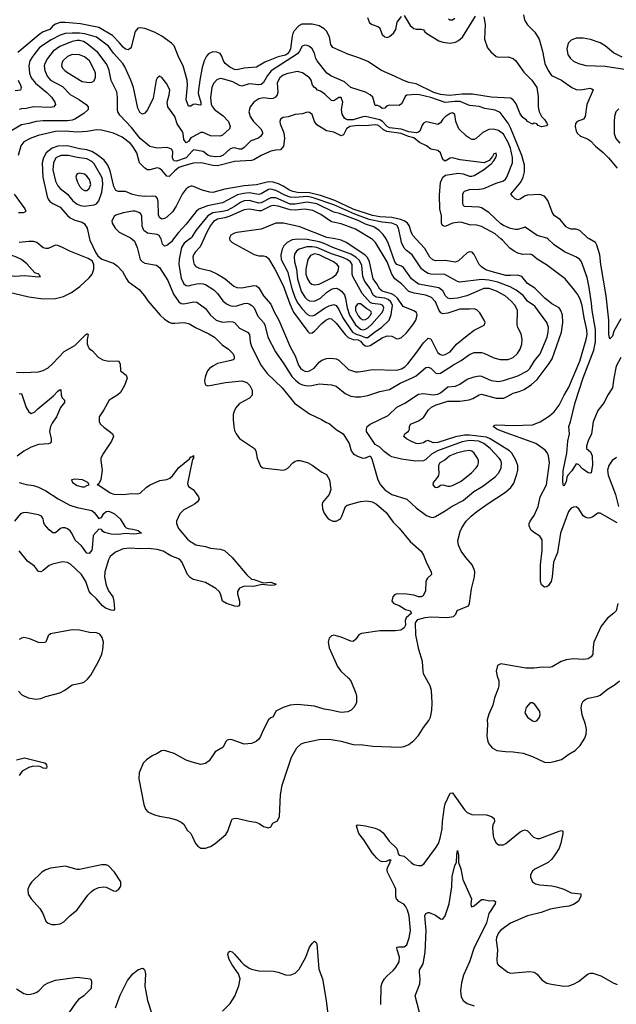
# Model space of a CAD drawing. Header units: inches. Extents: x 884549 to 1028252, y 526810 to 653624.
# Tile 719 of 1056: x 978575 to 983503, y 593680 to 601811. Entities that reach past the tile are written whole.
import ezdxf

# ---------------------------------------------------------------- set-up
doc = ezdxf.new("R2010")
doc.units = ezdxf.units.IN
doc.header["$MEASUREMENT"] = 0
for name, color, linetype in [('A9579', 7, 'Continuous'), ('A9589', 7, 'Continuous'), ('A9670', 7, 'Continuous'), ('A9680', 7, 'Continuous')]:
    doc.layers.add(name, color=color, linetype=linetype)

msp = doc.modelspace()

# ---------------------------------------------------------------- linework, layer by layer
at = {"layer": 'A9579', "color": 5}
for points, elevation in [([(979152.8, 600000), (979155.2, 599990), (979204.3, 599884.3), (979220.2, 599860.2), (979253.5, 599833.5), (979350, 599800.3), (979379.3, 599779.3), (979424, 599730), (979456.5, 599670), (979472.4, 599650), (979562.3, 599582.3), (979607, 599530), (979634.4, 599490), (979736.1, 599370), (979770, 599336.5), (979810, 599311.8), (979830, 599305.1), (979856.7, 599303.3), (979934, 599310), (979978.9, 599299), (980000, 599285.9)], 2220), ([(979502.5, 600000), (979523, 599983), (979546, 599930), (979569.2, 599830), (979588.5, 599810), (979610, 599800.8), (979703.8, 599783.8), (979730, 599764.4), (979798.2, 599658.2), (979845.3, 599545.3), (979890, 599481.5), (979910, 599468.1), (979930, 599463.8), (980000, 599477.8)], 2240), ([(979846.7, 600000), (979830, 599976.8), (979790, 599944.7), (979770, 599940.7), (979756, 599956), (979742.4, 600000)], 2240), ([(979980.7, 600000), (979934.6, 599965.4), (979911.4, 599930), (979892.7, 599832.7), (979890.7, 599790), (979910, 599677.1), (979930.1, 599630.1), (979950, 599615.8), (979970, 599613.6), (980000, 599620.5)], 2260), ([(978430, 599574.6), (978650, 599521.5), (978770, 599505.9), (978870, 599509.4), (978936, 599524), (979002.4, 599557.6), (979071.5, 599608.5), (979150, 599679.1), (979174.8, 599710), (979188.8, 599750), (979187.6, 599787.6), (979175.3, 599815.3), (979139.5, 599839.5), (978990, 599898.6), (978930, 599930.6), (978890, 599946), (978870, 599948.2), (978810, 599920.9), (978790, 599920.5), (978767.9, 599927.9), (978717.6, 599970), (978690, 599979.9), (978650, 599979.9), (978570.6, 599969.4)], 2220), ([(978550, 598898.9), (978610, 598896.9), (978730, 598903.6), (978770, 598912.7), (978810, 598936), (978850, 598971.8), (978942, 599070), (979030, 599119.5), (979122, 599210), (979130, 599217.1), (979135.3, 599215.3), (979140.7, 599210), (979132.9, 599170), (979132.8, 599132.8), (979136.9, 599116.9), (979150, 599096.4), (979175.9, 599075.9), (979224.2, 599024.2), (979263.1, 599003.1), (979310, 598990.2), (979392.3, 598992.3), (979406, 598970), (979408, 598910), (979454.6, 598874.6), (979464, 598850), (979441.3, 598790), (979408.2, 598731.8), (979386.8, 598713.2), (979313.7, 598670), (979270, 598589.6), (979230.3, 598530), (979230.3, 598490.3), (979242.6, 598470), (979270, 598444.6), (979325.6, 598405.6), (979341.3, 598390), (979348.7, 598370), (979334.3, 598330), (979266.4, 598230), (979246.4, 598190), (979244.4, 598170), (979255.8, 598090), (979246, 598014), (979230, 597978), (979214, 597970), (979230, 597966), (979323, 597903), (979352.7, 597892.7), (979431.5, 597888.5), (979497.4, 597897.4), (979550, 597896.3), (979570, 597902), (979622, 597950), (979654, 597970), (979733.4, 598006.6), (979790, 598013.9), (979816, 598024), (979837.3, 598042.7), (979890, 598111.6), (979976.5, 598183.5), (979990, 598199.5), (979999.3, 598200.7), (980000, 598201.4)], 2180), ([(978570, 598722), (978590, 598724.7), (978628.1, 598608.1), (978650, 598572.4), (978670, 598558.3), (978698.7, 598570), (978723.9, 598596), (978854.4, 598705.6), (978890, 598743.8), (978910, 598755.5), (978913.7, 598753.7), (978916.9, 598710), (978927.1, 598687.1), (978944.9, 598670), (978944.4, 598650), (978911.5, 598608.5), (978880.3, 598530), (978842.1, 598477.9), (978828.4, 598450), (978820.6, 598410), (978836, 598350), (978835.8, 598324.2), (978827.3, 598312.7), (978813.2, 598306.8), (978730, 598301.3), (978670, 598281.1), (978610, 598247.6), (978554.5, 598205.5)], 2160), ([(980000, 598168.5), (979960.6, 597980.6), (979970, 597956.3), (980000, 597935.7)], 2180), ([(978570, 597989.2), (978630, 597971.3), (978690, 597963.2), (978730, 597949.3), (978790, 597919), (978893.8, 597853.8), (978990, 597802.3), (979050, 597781.7), (979170, 597756.5), (979190, 597740.2), (979230, 597690.3), (979250, 597700.4), (979270, 597733.1), (979290, 597750.2), (979310, 597751.5), (979330, 597744.2), (979357.1, 597730), (979403.8, 597690), (979444.3, 597624.3), (979454.9, 597614.9), (979470, 597607.9), (979510, 597604.2), (979553, 597593), (979581, 597570), (979516.9, 597563.1), (979450, 597568.1), (979390, 597559.8), (979330, 597562), (979274.9, 597574.9), (979262.8, 597582.8), (979250, 597600.9), (979230, 597604.5), (979182.2, 597550), (979174, 597446), (979170, 597429.5), (979150, 597402.4), (979130, 597406), (979085.8, 597465.8), (979032.5, 597512.5), (979004.7, 597570), (978991.3, 597590), (978970, 597606.9), (978950, 597614.2), (978925.2, 597614.8), (978911, 597609), (978870, 597574), (978850, 597573), (978818.4, 597598.4), (978781.1, 597641.1), (978774.5, 597654.5), (978768.7, 597690), (978756.2, 597710), (978730, 597721.1), (978630, 597742.2), (978603, 597737), (978581, 597730), (978531.3, 597670)], 2160), ([(980000, 597799.8), (979930, 597763.1), (979897.8, 597730), (979869.2, 597670), (979870.3, 597649.7), (979886, 597610), (979962, 597522), (979990, 597498.6), (980000, 597492.8)], 2180), ([(980000, 597194.2), (979983.5, 597203.5), (979961.3, 597230), (979914.7, 597334.7), (979894.6, 597354.6), (979822.8, 597382.8), (979760.4, 597420.4), (979710, 597435.8), (979635.5, 597444.5), (979570, 597441.6), (979485.2, 597445.2), (979430, 597440.8), (979366.5, 597413.5), (979323.2, 597376.8), (979307.6, 597350), (979277.1, 597250), (979276.4, 597210), (979290, 597142), (979310, 597094.9), (979343.5, 597043.5), (979353.8, 597010), (979358.3, 596941.6), (979350, 596931.1), (979330, 596933.9), (979285.3, 596950), (979257.8, 596970), (979208.4, 597028.4), (979165.8, 597070), (979148, 597090), (979120.7, 597170), (979086.2, 597230), (978994.9, 597314.9), (978970, 597328.8), (978930, 597334.2), (978846.2, 597313.8), (978817.9, 597302.1), (978770, 597262), (978750, 597251.1), (978730, 597254.3), (978697.4, 597297.4), (978638.7, 597338.7), (978570, 597424.9)], 2180), ([(978565, 596265), (978594, 596234), (978644.9, 596210), (978710, 596198.8), (978750, 596205), (978790, 596220.6), (978908, 596252), (978946.9, 596273.1), (979010, 596318), (979090, 596334.4), (979110, 596343.8), (979135.8, 596364.2), (979161.8, 596398.2), (979227.2, 596510), (979253.7, 596570), (979263.2, 596610), (979266.3, 596670), (979256.9, 596710), (979237.7, 596737.7), (979210, 596748.1), (979151.1, 596751.1), (979070, 596769.1), (979008.7, 596771.3), (978830, 596738.7), (978810, 596722), (978790.3, 596670), (978770, 596663.5), (978730, 596668.1), (978658.9, 596698.9), (978610, 596708.6), (978590, 596703.5), (978570, 596691)], 2220), ([(980000, 595678.4), (979998.7, 595678.7), (979950, 595697), (979850.9, 595750.9), (979770, 595776.9), (979747.2, 595772.8), (979710.8, 595750), (979670, 595731.8), (979622.8, 595697.2), (979594.4, 595670), (979561.6, 595590), (979558.8, 595541.2), (979599.7, 595330), (979614.9, 595290), (979633, 595270), (979690, 595245.3), (979730, 595232.2), (979810, 595220.5), (979870, 595202), (979910, 595184), (979930, 595166), (979957.1, 595117.1), (979990, 595090.6), (980000, 595068.5)], 2220), ([(978550, 595698.7), (978614.9, 595714.9), (978770, 595675.8), (978784.9, 595670), (978797.3, 595657.3), (978798.9, 595641.1), (978796, 595630), (978790, 595626.2), (978770, 595629.1), (978750, 595641.8), (978730, 595645), (978677, 595643), (978650, 595636.2), (978595.6, 595604.4), (978570.2, 595570)], 2180), ([(979366, 593650), (979404.5, 593755.5), (979465.1, 593874.9), (979508.7, 593931.3), (979550, 593965.2), (979590, 593977.6), (979604, 593970), (979610, 593958), (979614.7, 593930), (979607.5, 593830), (979630.2, 593710), (979662.8, 593610)], 2180), ([(978550, 593808.3), (978610.4, 593770), (978630, 593762.5), (978650, 593761.3), (978690, 593768.1), (978710, 593776.8), (978732.3, 593790), (978779.5, 593840.5), (978810, 593857.8), (978870, 593880.2), (979050, 593903), (979160.7, 593890), (979167, 593870), (979164.9, 593810), (979105.7, 593750), (979061.9, 593718.1), (979035.6, 593690), (978981.3, 593610)], 2180)]:
    msp.add_lwpolyline(points, dxfattribs=dict(at, elevation=elevation))
for points, elevation in [([(978447.8, 599872.2), (978430, 599865.1), (978414.9, 599850), (978402.4, 599810), (978404.7, 599770), (978430, 599732), (978466, 599710), (978490, 599700.7), (978530, 599694), (978616.9, 599696.9), (978730, 599687.3), (978746, 599690), (978738, 599698), (978735.3, 599710), (978701.5, 599721.5), (978633.5, 599793.5), (978589.6, 599830), (978549.6, 599850), (978488.3, 599871.7)], 2240), ([(979030, 598016), (979002, 598010), (979011, 597990), (979050, 597964.4), (979090, 597953.4), (979110, 597954), (979130, 597962.8), (979148, 597970), (979138, 597990), (979095.3, 598010)], 2180), ([(979290, 594831.3), (979250, 594831.1), (979070, 594792.4), (979050, 594793.7), (978950, 594819.8), (978830, 594804.7), (978790, 594790.6), (978757.8, 594770), (978672.9, 594687.1), (978655.4, 594664.6), (978641.8, 594630), (978645, 594590), (978670.2, 594550), (978740.9, 594470), (978765.3, 594430), (978790, 594366.8), (978810.3, 594350.3), (978839.5, 594339.5), (978870, 594337.6), (978910, 594345.3), (978939.2, 594360.8), (978989.8, 594410.2), (979050, 594459.3), (979139.3, 594580.7), (979167.8, 594612.2), (979190, 594628.8), (979230, 594644.6), (979270, 594650.4), (979290, 594648.4), (979350, 594617.3), (979370, 594614.8), (979395.3, 594630), (979410, 594654), (979409.2, 594690), (979359.3, 594770), (979310, 594824.5)], 2220)]:
    msp.add_lwpolyline(points, close=True, dxfattribs=dict(at, elevation=elevation))
at = {"layer": 'A9589', "color": 5}
for points, elevation in [([(980000, 599477.8), (980010, 599479.8), (980037.3, 599477.3), (980110, 599425.2), (980151.4, 599370), (980198, 599330), (980250, 599311.7), (980310, 599318.2), (980335.8, 599315.8), (980350, 599308.9), (980390, 599262.4), (980458, 599230), (980472.6, 599210), (980479.8, 599150), (980491.1, 599111.1), (980570, 598953.7), (980618, 598890), (980743.5, 598770), (980844.6, 598644.6), (980970, 598557), (981068.8, 598508.8), (981110, 598483), (981130, 598477.1), (981190, 598426.4), (981246.8, 598390), (981295.5, 598310), (981314, 598250), (981328.2, 598228.2), (981339.9, 598219.9), (981364.9, 598204.9), (981410, 598188.4), (981430, 598192.4), (981470.4, 598210.3), (981483, 598183), (981532.8, 598010), (981554.3, 597970), (981590, 597929.4), (981650, 597890.1), (981774, 597850), (981850, 597778.3), (981935.3, 597715.3), (981970, 597701.3), (981990, 597700.7), (982010, 597707.2), (982090, 597754), (982146.6, 597793.4), (982239.3, 597840.6), (982325.3, 597914.7), (982400.3, 597959.7), (982503.6, 598036.4), (982533.2, 598070), (982552.2, 598110), (982555.2, 598150), (982549.1, 598170), (982536.1, 598190), (982460.5, 598270), (982410, 598312), (982367.8, 598330), (982290, 598335.2), (982230, 598324.2), (982025.6, 598250), (981976.5, 598223.5), (981930, 598179.4), (981910, 598167.9), (981843.7, 598163.7), (981730, 598180.4), (981650, 598201.7), (981630, 598211.1), (981585.5, 598245.5), (981550, 598281.3), (981510, 598302.7), (981440.7, 598410), (981438.4, 598430), (981445.1, 598450), (981468.7, 598471.3), (981618.4, 598541.6), (981689, 598611), (981755.2, 598644.8), (981870, 598717.7), (981910, 598723.2), (981990, 598712.1), (982030, 598719.3), (982050, 598730.1), (982110, 598778.4), (982175.1, 598784.9), (982210, 598800.5), (982270, 598841.8), (982330, 598861.6), (982370, 598868.4), (982390, 598866), (982470, 598831.4), (982530, 598823.2), (982570, 598830.1), (982690, 598870.7), (982768.7, 598911.3), (982789.1, 598930.9), (982827.3, 598992.7), (982874.6, 599050), (982931.1, 599190), (982940.2, 599230), (982941.8, 599270), (982930, 599309.6), (982830, 599444.4), (982770, 599485.7), (982733.2, 599533.2), (982676.7, 599576.8), (982625.8, 599605.8), (982524.2, 599644.2), (982450, 599659.9), (982390, 599664.8), (982210, 599642.2), (982190, 599647.4), (982086.7, 599706.7), (981970, 599709), (981950, 599713.7), (981921.8, 599730), (981893.8, 599753.9), (981816.8, 599870), (981770, 599904.1), (981750, 599924.5), (981728.6, 599970), (981722.5, 600000)], 2240), ([(980000, 599620.5), (980050, 599632.1), (980089.5, 599629.5), (980110, 599623.2), (980179.5, 599579.5), (980208.3, 599550), (980252.3, 599490), (980283.6, 599463.6), (980310.7, 599450.7), (980330, 599446.3), (980370, 599447.9), (980430, 599467.2), (980450, 599469.3), (980470, 599464.7), (980492.6, 599450), (980511.9, 599430), (980541.5, 599361.5), (980588.4, 599310), (980600.9, 599290), (980625, 599190), (980686.9, 599066.9), (980757.7, 598970), (980824, 598864), (980852.7, 598832.7), (980887.1, 598807.1), (980910, 598796.4), (980950, 598788.1), (980989.2, 598790.8), (981050, 598803.9), (981150, 598796.1), (981190, 598784.9), (981262.7, 598722.7), (981310, 598700.9), (981350, 598695.8), (981390, 598696.9), (981450, 598708.4), (981550, 598739.3), (981630, 598757.8), (981716.9, 598810), (981811.5, 598850), (981849.3, 598870.7), (981930, 598939.6), (981950, 598942.6), (981970, 598933.7), (982013, 598893), (982030, 598888), (982050, 598892.6), (982158.2, 598961.8), (982222.6, 598997.4), (982290, 599046.7), (982330, 599061.1), (982390, 599063), (982410, 599057.4), (982490, 599018.5), (982544.3, 599004.3), (982610, 599005.4), (982650, 599021.8), (982685.6, 599054.4), (982708.9, 599090), (982722.5, 599130), (982725.5, 599170), (982717, 599217), (982688.6, 599270), (982682.7, 599290), (982685.8, 599410), (982667.2, 599450), (982632.5, 599490), (982583.8, 599530), (982514.6, 599570), (982453.3, 599590), (982408.4, 599590), (982268.6, 599531.4), (982190, 599512.2), (982130, 599505.2), (982110, 599510.7), (982090.9, 599530.9), (982070, 599570.8), (982035.8, 599595.8), (981870, 599625.9), (981810, 599670.5), (981744.5, 599764.5), (981730, 599775.5), (981690, 599789.5), (981674.3, 599810), (981620.8, 599960.8), (981603.1, 600000)], 2260), ([(980000, 595068.5), (980027.6, 595007.6), (980045.4, 594985.4), (980070.4, 594970.3), (980110, 594968.8), (980150, 594984.2), (980190, 595008.9), (980277.2, 595082.8), (980295.1, 595110), (980323.5, 595196.5), (980330, 595207.3), (980345.1, 595214.9), (980370, 595215.8), (980470, 595192.7), (980525.1, 595185.1), (980553.1, 595173.1), (980590, 595148.2), (980630, 595136.3), (980650, 595146), (980665.8, 595174.2), (980705.6, 595194.4), (980719.7, 595230), (980728.3, 595410), (980744.4, 595490), (980820.6, 595719.4), (980863.7, 595796.3), (980901.2, 595830), (980930, 595842.4), (981050, 595865.3), (981130, 595868.8), (981230, 595853.1), (981330, 595824.9), (981410, 595823.1), (981491.8, 595811.8), (981718.2, 595801.8), (981750, 595808.8), (981790, 595825.7), (981830, 595857.6), (981870, 595899.3), (981910, 595965.5), (981955.3, 596024.7), (981968, 596050), (981979.7, 596110), (981982, 596170), (981975.8, 596270), (981964.2, 596310), (981911.3, 596410), (981906.3, 596430), (981902.4, 596510), (981871.6, 596610), (981846, 596730), (981844, 596830), (981862.7, 596857.3), (981925.1, 596874.9), (981970, 596880.4), (982105.1, 596874.9), (982157.5, 596882.5), (982178, 596902), (982189.4, 596930.6), (982281.2, 596970), (982289.5, 596990.5), (982307.8, 597110), (982331, 597209), (982333.7, 597250), (982329.5, 597270.5), (982311.2, 597310), (982259.7, 597370), (982222.6, 597422.6), (982200.5, 597470), (982194.7, 597510), (982214.5, 597585.5), (982226.1, 597613.9), (982263.5, 597670), (982303.1, 597710), (982349.8, 597750), (982443.6, 597816.4), (982588.7, 597910), (982631.6, 597948.4), (982655.4, 597984.6), (982681.4, 598058.6), (982689, 598091), (982689.9, 598130), (982673.8, 598173.8), (982640.7, 598230), (982620.2, 598250), (982459.9, 598350), (982430, 598362.2), (982290, 598380.8), (982250, 598380.8), (982175.2, 598364.8), (982030, 598319.4), (981990, 598317.6), (981950, 598335), (981930, 598329.8), (981910, 598317.7), (981870, 598308.7), (981850, 598309.9), (981810, 598327.2), (981769.7, 598350), (981747.3, 598370), (981756.2, 598390), (981787.4, 598412.6), (981795.3, 598430), (981795.3, 598450), (981802, 598470), (981870, 598499.3), (981910, 598525.2), (981952.3, 598590), (981975.8, 598610), (982015.1, 598630), (982110, 598660.9), (982210, 598661.8), (982288.6, 598671.4), (982318.4, 598681.6), (982370, 598713.1), (982390, 598717), (982510, 598685.9), (982573.4, 598686.6), (982602.3, 598697.7), (982650, 598727.2), (982700.6, 598739.4), (982743, 598757), (982802.7, 598797.3), (982850, 598839.7), (982948.8, 598971.2), (982972.1, 599010), (983050.5, 599230), (983062.2, 599310), (983059, 599370), (983044.9, 599410), (983030, 599432.2), (982970, 599464.7), (982911.3, 599510), (982830, 599592.5), (982770, 599632.2), (982721.2, 599690), (982690, 599701.5), (982630, 599696.9), (982590, 599699.5), (982468.2, 599730), (982425.3, 599745.3), (982389.4, 599769.4), (982370.7, 599790), (982330, 599871.8), (982311.2, 599891.2), (982290, 599892.9), (982270, 599884.1), (982200.1, 599819.9), (982171.8, 599808.2), (982090, 599821.6), (982010, 599820.7), (981987.7, 599827.7), (981963, 599850), (981920, 599920), (981847.1, 600000)], 2220), ([(980094.8, 600000), (980065.4, 599934.5), (980023.2, 599890), (980010.2, 599870), (980006.1, 599850), (980010, 599810.8), (980016.9, 599790), (980030, 599771.6), (980058.1, 599758.1), (980150, 599735.6), (980207.8, 599710), (980273.4, 599670), (980344.9, 599610), (980370, 599598.5), (980410, 599597.7), (980510, 599615.3), (980530, 599612.4), (980550, 599596.9), (980589, 599529), (980650, 599461.3), (980678.1, 599398.1), (980715.5, 599330), (980809.4, 599109.4), (980850, 599033.8), (980878.6, 598958.6), (980893.5, 598933.5), (980910, 598917.9), (980930, 598908.1), (980950, 598905.8), (980970, 598910.1), (981006.1, 598933.9), (981050, 598983.8), (981070, 598998.4), (981110, 599013), (981144.9, 599015.1), (981190, 599009.3), (981210, 598999.3), (981290, 598923.2), (981350, 598903.9), (981370, 598902), (981410, 598907.7), (981490, 598921.2), (981690, 598917.8), (981730, 598928.2), (981755.6, 598944.4), (981782.1, 598970), (981856.1, 599063.9), (981910, 599143.2), (981950, 599181.3), (981970, 599174.3), (982030, 599060.7), (982050, 599045.2), (982070, 599040.8), (982090, 599045), (982131, 599069), (982183, 599130), (982270, 599203.3), (982330, 599247.1), (982412, 599288), (982418.7, 599310), (982411.3, 599330), (982375.3, 599390), (982350, 599415.2), (982330, 599423.9), (982290, 599418.9), (982210, 599421.1), (982110, 599386.2), (982070, 599382.8), (982052.6, 599390), (982039.2, 599410), (982010, 599482), (981977.2, 599517.2), (981930, 599536.6), (981832.1, 599552.1), (981790, 599566.8), (981728.3, 599628.3), (981674.1, 599670), (981648.6, 599710), (981609.5, 599810), (981512.9, 599970), (981490, 599994.5), (981480.9, 600000)], 2280), ([(980309.2, 600000), (980310.3, 599990.3), (980330.5, 599970), (980512.7, 599872.7), (980550, 599861.4), (980590, 599860.5), (980610, 599855.3), (980630, 599837.5), (980682.3, 599750), (980750, 599616.9), (980805.1, 599465.1), (980835.7, 599395.7), (980954.6, 599234.6), (980970, 599223.2), (980990, 599225.9), (981010, 599239.2), (981070, 599303), (981104.1, 599330), (981130, 599343.8), (981150, 599340.6), (981190, 599304.7), (981263.3, 599210), (981287.2, 599187.2), (981330, 599169), (981370, 599168.2), (981390, 599157.1), (981410, 599130.1), (981430, 599117.2), (981450, 599115.4), (981470, 599120.9), (981570, 599183.1), (981610, 599199.8), (981650, 599197.7), (981690, 599175.2), (981710, 599177.4), (981730, 599187.4), (981770, 599224.2), (981821.7, 599290), (981846.7, 599330), (981857.2, 599370), (981851.6, 599391.6), (981830, 599407.4), (981743, 599443), (981696.8, 599510), (981672, 599532), (981645.7, 599545.7), (981569.7, 599569.7), (981550, 599585.8), (981525, 599630), (981495.1, 599670), (981465.2, 599810), (981447.1, 599847.1), (981426.3, 599870), (981270.5, 599970), (981229.8, 599990), (981179.8, 600000)], 2320), ([(983510, 597655.1), (983370, 597736.2), (983350, 597736), (983310, 597705.6), (983290, 597696.2), (983270, 597694), (983250, 597700.7), (983230, 597714.5), (983191.9, 597771.9), (983170, 597787.6), (983150, 597786.3), (983130, 597778), (983106.9, 597750), (983040.9, 597570), (983017.2, 597410), (982984.3, 597330), (982974.4, 597210), (982963.7, 597170), (982943.1, 597136.9), (982930, 597127), (982910, 597124.4), (982884.2, 597144.2), (982877.7, 597170), (982877.7, 597310), (982889.8, 597429.8), (982890, 597515.3), (982870, 597545.2), (982818, 597578), (982798, 597598), (982782, 597630), (982783.5, 597650), (982792.1, 597670), (982823.7, 597716.3), (982857.8, 597790), (982875, 597870), (982926.2, 597970), (982949.9, 598149.9), (982943, 598210), (982934.9, 598230), (982915.1, 598255.1), (982838.6, 598310), (982562.9, 598410), (982516.2, 598430), (982486, 598450), (982496.9, 598463.1), (982514.1, 598465.9), (982650, 598460.1), (982810, 598465.6), (982874, 598490), (982950, 598539.1), (982990, 598571.8), (983030, 598627.2), (983070.8, 598709.2), (983110, 598774.9), (983200.2, 598990), (983254, 599170), (983261, 599210), (983259.6, 599250), (983236.3, 599350), (983221.6, 599450), (983203.8, 599503.8), (983183, 599543), (983158.4, 599578.4), (983079.8, 599670), (982925.2, 599785.2), (982850, 599833), (982810, 599867.5), (982794.3, 599874.3), (982730, 599871.7), (982690, 599882.2), (982658.7, 599898.7), (982623, 599923), (982561.7, 599990), (982549.8, 600000)], 2180), ([(983539.6, 599020.4), (983501.4, 598950), (983481, 598850), (983472.4, 598770), (983430, 598706), (983401.7, 598650), (983350, 598582.9), (983311.1, 598490), (983298.3, 598390), (983270, 598331.8), (983256.3, 598290), (983257.5, 598270), (983290, 598243.2), (983304.1, 598210), (983307.5, 598132.5), (983295.3, 598070), (983290, 598066.2), (983269.7, 598070), (983222.3, 598102.3), (983190, 598136.3), (983170, 598143.5), (983134.1, 598085.9), (983103.1, 598050), (983094.7, 598030), (983090, 597995.3), (983070, 597959.3), (983063.6, 597970), (983060.7, 598000.7), (983064.6, 598084.6), (983094.8, 598230), (983102.2, 598330), (983116.5, 598390), (983109.6, 598450.4), (983124.5, 598490), (983163.5, 598650), (983230, 598854), (983317, 599083), (983331.6, 599150), (983332.1, 599252.1), (983303.3, 599410), (983299.1, 599470), (983279.8, 599599.8), (983261, 599681), (983214.6, 599810), (983201.7, 599830), (983174.7, 599850), (983074.6, 599894.6), (982990.5, 599950.5), (982936.3, 600000)], 2160), ([(983538.9, 599341.1), (983482.8, 599237.2), (983470, 599197), (983450, 599176), (983441.4, 599210), (983440.3, 599330), (983418.2, 599530), (983375.2, 599790), (983366.6, 599870), (983340.7, 599950), (983329.8, 599970), (983279.7, 600000)], 2140), ([(980000, 599285.9), (980028.4, 599268.4), (980137.3, 599217.3), (980184.6, 599190), (980246.3, 599126.3), (980300.4, 599090), (980338, 599050), (980347, 599030), (980346, 599010), (980337, 599003), (980307.5, 598992.5), (980210, 598971.4), (980170, 598950.7), (980144, 598930), (980127.6, 598910), (980108.9, 598870), (980101.1, 598830), (980103.1, 598810), (980112.1, 598792.1), (980130, 598786.5), (980273.8, 598813.8), (980410, 598827.2), (980450, 598815.6), (980476, 598790), (980495.8, 598750), (980494.3, 598710), (980473.7, 598686.4), (980390, 598640.4), (980357.2, 598602.8), (980342.8, 598570), (980339.2, 598550), (980337.8, 598510), (980343.5, 598450), (980350, 598417.3), (980362, 598390), (980390, 598352), (980514.9, 598270), (980526.7, 598250), (980536.4, 598190), (980563.7, 598123.7), (980584.7, 598110), (980750, 598090.8), (980770, 598095.1), (980790, 598106), (980830.5, 598150), (980850, 598164.3), (980870, 598170.1), (980890, 598169.2), (980952.7, 598152.7), (980991.5, 598131.5), (981070, 598072.9), (981110, 598055.5), (981135.3, 598010), (981144.4, 597930), (981130.4, 597890), (981077.3, 597822.7), (981072.7, 597810), (981074.9, 597770), (981090, 597736), (981124, 597690), (981162, 597670), (981190, 597670.7), (981224, 597690), (981236, 597710), (981266, 597790), (981279.3, 597800.7), (981390, 597833), (981442.4, 597837.6), (981486, 597830), (981523, 597810), (981601.5, 597741.5), (981660.3, 597660.3), (981710, 597612.2), (981800.3, 597500.3), (981890, 597421.6), (981910.3, 597390), (981938.7, 597318.7), (981974, 597250), (981977.3, 597230), (981942.5, 597197.5), (981934.9, 597185.1), (981930.3, 597169.7), (981926, 597094), (981906.7, 597053.3), (981890, 597044.5), (981870, 597044.2), (981830, 597057.4), (981772.4, 597067.6), (981690.6, 597069.4), (981670, 597061.2), (981656.7, 597043.3), (981648.5, 597010), (981664, 596990), (981710, 596974), (981761.3, 596941.3), (981801, 596930), (981811.3, 596910), (981766, 596870), (981758, 596850), (981761, 596810), (981751.3, 596790), (981739.8, 596780.2), (981722, 596770), (981677, 596763), (981550, 596764), (981398.7, 596741.3), (981375.5, 596730), (981348.8, 596691.2), (981330, 596677), (981310, 596677.6), (981230, 596712.3), (981170, 596729), (981150, 596722), (981130, 596702), (981122, 596670), (981130, 596624.7), (981201.1, 596470), (981227, 596430), (981291.9, 596371.9), (981308.9, 596350), (981352.6, 596250), (981356.9, 596223.1), (981356.5, 596170), (981335.8, 596130), (981312.1, 596107.9), (981285, 596095.1), (981230, 596088.6), (981142, 596110), (981090, 596117.4), (981010, 596141.1), (980870, 596154.7), (980810, 596149.6), (980750.3, 596129.7), (980690, 596099.3), (980667.5, 596052.5), (980650, 596046), (980630, 596029.2), (980582, 595938), (980563.8, 595890), (980550, 595869.6), (980528.8, 595851.2), (980490, 595834.7), (980430, 595826.6), (980330, 595864.5), (980310, 595866.6), (980290, 595861.2), (980278.8, 595850), (980256.7, 595803.3), (980190, 595766), (980139.3, 595690), (980110, 595667.6), (980070, 595659.6), (980000, 595678.4)], 2220), ([(980000, 598201.4), (980011.8, 598211.8), (980011.8, 598190), (980002, 598178), (980000, 598168.5)], 2180), ([(983504.2, 598195.8), (983468.9, 598170), (983440.8, 598130), (983430.2, 598090), (983434.2, 598050), (983495.9, 597890), (983521.1, 597790)], 2180), ([(980000, 597935.7), (980008.4, 597930), (980024.6, 597910), (980052.2, 597870), (980056.4, 597850), (980044.4, 597830), (980019.5, 597810), (980000, 597799.8)], 2180), ([(980000, 597492.8), (980030, 597475.3), (980110, 597459.1), (980150, 597446), (980230, 597439.1), (980267.5, 597427.5), (980330.4, 597370.4), (980450, 597226.8), (980490, 597190.7), (980510, 597188.2), (980590, 597161), (980650, 597166), (980694, 597150), (980677.7, 597142.3), (980650, 597138.9), (980574.1, 597145.9), (980508.7, 597128.7), (980432.5, 597132.5), (980390, 597116.3), (980374.6, 597090), (980372.9, 597070), (980390.3, 597010), (980390, 596978), (980384.7, 596970), (980374, 596966), (980352, 596968), (980284.5, 596990), (980250, 597008), (980232.5, 597070), (980222.5, 597090), (980194.8, 597114.8), (980110, 597162.4), (980010, 597188.6), (980000, 597194.2)], 2180), ([(983516.4, 596990), (983502, 596930), (983483.1, 596910), (983430, 596869.8), (983377.7, 596802.3), (983318.2, 596670), (983311.1, 596630), (983310.2, 596569.8), (983295.8, 596550), (983270, 596532.1), (983232.8, 596527.2), (983150, 596533.7), (983090, 596525.5), (983046.4, 596510), (982973.3, 596466.7), (982950, 596459.8), (982890, 596463.5), (982824.8, 596455.2), (982756.6, 596456.6), (982550, 596492.3), (982522.5, 596477.5), (982510.5, 596429.5), (982517.6, 596390), (982531.8, 596350), (982532.9, 596310), (982528.3, 596288.3), (982495.8, 596210), (982482.8, 596150), (982450, 596077), (982436.5, 596030), (982439.2, 595990), (982434.6, 595894.6), (982441.3, 595850), (982450.3, 595830.3), (982476.7, 595796.7), (982514.9, 595774.9), (982586.5, 595766.5), (982650, 595765.4), (982733.6, 595753.6), (982810, 595726.5), (982910, 595678.5), (982950, 595675.8), (982990, 595684), (983050, 595700.2), (983110, 595744.6), (983163.5, 595776.5), (983203.3, 595816.7), (983242.5, 595877.5), (983255.1, 595910), (983256.3, 595950), (983248.3, 595990), (983221.1, 596070), (983212.9, 596127.1), (983219.1, 596160.9), (983230, 596182), (983250, 596199.3), (983270, 596208.5), (983350, 596223.1), (983370, 596231.8), (983430, 596283.1), (983483.9, 596316.1), (983530, 596351.7)], 2220), ([(981557.7, 593677.7), (981560.4, 593830), (981570, 593858), (981588.6, 593890), (981610, 593916), (981660.3, 593959.7), (981678.7, 593981.3), (981708, 594030), (981710.9, 594070), (981691.8, 594130), (981689.8, 594150.2), (981705, 594155), (981750, 594153.6), (981771.9, 594170), (981791.2, 594228.8), (981802.5, 594290), (981791.2, 594410), (981778.3, 594458.3), (981762.2, 594490), (981746.6, 594506.6), (981707.8, 594530), (981688.4, 594550), (981681.5, 594570), (981680.9, 594630), (981674.8, 594650), (981613, 594770), (981608.9, 594790), (981612.5, 594810), (981635.5, 594850), (981635.9, 594864.1), (981644, 594870), (981630, 594872.8), (981600.8, 594859.2), (981570, 594856.5), (981550, 594865.8), (981525.9, 594885.9), (981487.4, 594930), (981417.7, 595037.7), (981376.3, 595090), (981357.2, 595150), (981361.5, 595158.5), (981370, 595162.8), (981430, 595154.6), (981510, 595134.2), (981550, 595118.5), (981576.1, 595096.1), (981626.9, 595026.9), (981686.3, 594970), (981696.6, 594950), (981701.5, 594921.5), (981710, 594912.2), (981750, 594902.4), (981807.4, 594850), (981830, 594834.9), (981870, 594825.6), (981892.9, 594827.1), (981916.9, 594843.1), (982010, 594968.2), (982033.2, 595006.8), (982049.2, 595050.8), (982065.2, 595130), (982066.9, 595190), (982083.5, 595310), (982090, 595334), (982130, 595422.4), (982150, 595425.3), (982250, 595284.4), (982270, 595263.7), (982310, 595247.9), (982430, 595244.2), (982471, 595230), (982494.2, 595214.2), (982497.1, 595190), (982482, 595158), (982479, 595141), (982486.7, 595070), (982491.3, 595050), (982510, 595012.7), (982530, 594995.3), (982570, 594996.5), (982590, 595006.3), (982710, 595103), (982730, 595116.3), (982750, 595120.7), (982770, 595113.4), (982820.2, 595060.2), (982850, 595047.9), (982870.3, 595050.3), (983030.5, 595110.5), (983050, 595115.5), (983061, 595110), (983061.6, 595090), (983044.9, 595010), (983031.4, 594970), (983010, 594933.6), (982970, 594878.9), (982940.3, 594850), (982830, 594795.5), (982810, 594779.1), (982792.8, 594750), (982792.9, 594730), (982811.1, 594691.1), (982834.7, 594674.7), (982870, 594665.8), (982970, 594658.9), (983010.1, 594650.2), (983070, 594630.2), (983130, 594601.3), (983210, 594590.8), (983210, 594568.7), (983186.8, 594530), (983150, 594504.5), (983110.3, 594489.8), (983050, 594483.1), (982955.2, 594464.8), (982880.8, 594439.2), (982769.3, 594410.7), (982630, 594350.8), (982550, 594291.7), (982528.6, 594270), (982512.9, 594230), (982510.9, 594210), (982522.9, 594130), (982514.7, 594050), (982518, 594018), (982525.9, 594005.9), (982606.2, 593946.2), (982630, 593936.5), (982788.4, 593951.5), (982824.4, 593944.4), (982850, 593928.4), (982885.3, 593885.3), (982907, 593867), (982930, 593854.9), (982966.3, 593846.3), (983070, 593830.3), (983110, 593833.1), (983150, 593847.2), (983190, 593868.9), (983270, 593930.2), (983290, 593937.3), (983310, 593937.6), (983374.5, 593914.5), (983476.1, 593856.1), (983510, 593842.4)], 2180), ([(981892.5, 593550), (981842, 593750), (981879.9, 593850), (981883.2, 593890), (981876.1, 593943.9), (981877.8, 593962.2), (981906.3, 594013.6), (981925, 594110), (981931.6, 594290), (981921.1, 594410), (981930, 594428.5), (981950, 594438), (981956.9, 594436.9), (982010, 594415.8), (982050, 594384.4), (982070, 594382), (982090, 594410.5), (982122.4, 594510), (982143.7, 594650), (982145.9, 594734.1), (982170, 594827.3), (982183.6, 594850), (982184.6, 594915.4), (982190, 594950.8), (982200.5, 594910), (982199.1, 594850), (982218, 594798), (982236.3, 594710), (982305.7, 594550), (982300.4, 594510), (982304, 594490), (982310, 594485.5), (982330, 594494), (982390, 594544), (982410, 594544.9), (982455.5, 594535.5), (982490, 594536.3), (982504.7, 594530), (982502, 594510), (982451.1, 594428.9), (982430, 594352.3), (982410, 594306), (982329.1, 594150), (982289.3, 594030), (982240.5, 593919.5), (982223.3, 593856.7), (982214.7, 593790), (982220.4, 593740.4), (982237.6, 593710), (982270, 593687.1), (982330, 593667.9)], 2160), ([(980250, 593622), (980313.5, 593686.5), (980353.3, 593746.7), (980386.5, 593833.5), (980396.1, 593890), (980382.1, 593930), (980330, 594004.5), (980305, 594050), (980295.2, 594090), (980298.9, 594110), (980310, 594118.5), (980330, 594111.7), (980350, 594095.1), (980406.6, 594026.5), (980427.7, 594007.7), (980470, 593977), (980490, 593968.8), (980550, 593957.4), (980672.2, 593952.2), (980710, 593945), (980770, 593923.6), (980810, 593921.3), (980850, 593937), (980884.4, 593970), (980939.3, 594070), (980970, 594150.4), (980990, 594182.4), (981010, 594202), (981024, 594190), (981030, 594178), (981046.7, 593970), (981075.8, 593890), (981106, 593710), (981119.1, 593599.1)], 2180)]:
    msp.add_lwpolyline(points, dxfattribs=dict(at, elevation=elevation))
for points, elevation in [([(980870, 599998.4), (980826.9, 599993.1), (980784, 599970), (980758.1, 599941.9), (980743.5, 599916.5), (980733.3, 599870), (980735.7, 599830), (980786.3, 599730), (980822.9, 599590), (980850, 599511), (980871.1, 599471.1), (980904.5, 599424.5), (980950, 599379.2), (980970, 599367.1), (980990, 599363.8), (981010.8, 599370), (981091.8, 599428.2), (981130, 599448.6), (981170, 599457.5), (981188.9, 599450), (981210, 599417.8), (981243.4, 599350), (981324, 599230), (981352.9, 599212.9), (981390, 599204.1), (981430, 599185.9), (981450, 599185.2), (981507.6, 599232.4), (981564.1, 599270), (981626.3, 599330), (981644, 599376), (981655.6, 599450), (981641.2, 599481.2), (981619, 599499), (981590, 599510), (981518.7, 599518.7), (981495, 599535), (981468.6, 599590), (981426.8, 599650), (981409.1, 599690), (981401, 599781), (981382.3, 599822.3), (981350.4, 599850), (981310, 599873.7), (981160.7, 599930), (981090, 599963.5), (981050, 599975.3), (980950, 599995.4)], 2340), ([(980990, 599936.2), (980946.4, 599933.6), (980884.3, 599915.7), (980860.1, 599899.9), (980845, 599875), (980842.1, 599850), (980845.8, 599810), (980861.3, 599750), (980868.5, 599670), (980900.8, 599570), (980930, 599518.4), (980950, 599499.5), (980970, 599488.4), (981010, 599487.5), (981058.7, 599510), (981110, 599559.1), (981150, 599584.1), (981170, 599591.8), (981190, 599592.4), (981210, 599585.5), (981234.3, 599570), (981257.8, 599537.8), (981267.4, 599507.4), (981280.4, 599430), (981298.2, 599370), (981350, 599290.1), (981390, 599255.4), (981410, 599250.5), (981430, 599254.6), (981450, 599266.4), (981483.5, 599296.5), (981566.2, 599390), (981577.3, 599410), (981581.8, 599430), (981575.4, 599450), (981559.3, 599459.4), (981490, 599468.3), (981470, 599475.4), (981403.1, 599550), (981327.1, 599690), (981322.4, 599710), (981319.9, 599790), (981307, 599810), (981278.6, 599830), (981235.2, 599850), (981150, 599876.8), (981030, 599930.8)], 2360), ([(981010, 599876.7), (980976.4, 599863.6), (980954.2, 599830), (980939.6, 599750), (980939.6, 599710), (980953.3, 599670), (980970, 599642), (980987.3, 599627.3), (981010, 599620.1), (981050, 599626.3), (981157.5, 599682.5), (981190, 599705.4), (981206, 599734), (981209.9, 599770), (981198.3, 599790), (981167, 599810), (981050, 599867.9)], 2380), ([(981390, 599463.4), (981370, 599463.2), (981362.2, 599457.8), (981350, 599439.7), (981348.6, 599410), (981370, 599364.7), (981390, 599343.6), (981410, 599332.8), (981430, 599334.4), (981450, 599345.7), (981473.2, 599370), (981481.7, 599390), (981478.1, 599398.1), (981467.7, 599410), (981441.6, 599421.6)], 2380), ([(982290, 598252.9), (982250, 598248.7), (982182, 598230), (982127.2, 598210), (982086.4, 598173.6), (982044.9, 598150), (982035.6, 598130), (982032.9, 598110), (982036.9, 598070), (982033, 598047), (982018.7, 598021.3), (981990.6, 597990), (981986.7, 597970), (982002.8, 597950), (982010, 597947.4), (982030, 597950.7), (982050, 597965.5), (982070, 597970.6), (982110, 597959.6), (982130, 597958.3), (982150, 597963.2), (982220.3, 597999.7), (982307.7, 598070), (982346.6, 598110), (982360.3, 598130), (982365, 598150), (982364.1, 598170), (982356.4, 598190), (982328.4, 598230), (982310, 598248.4)], 2260), ([(982810, 596168.7), (982790, 596168.7), (982757.3, 596130), (982747.5, 596087.5), (982770, 596051.3), (982810, 596021), (982830, 596016), (982850, 596024.7), (982869, 596050), (982873.2, 596070), (982870, 596098), (982830, 596155.3)], 2240)]:
    msp.add_lwpolyline(points, close=True, dxfattribs=dict(at, elevation=elevation))
at = {"layer": 'A9670', "color": 5}
for points, elevation in [([(980000, 601104.4), (979990, 601096.9), (979970, 601096.3), (979949.9, 601150), (979961, 601270), (979958.2, 601310), (979925.8, 601430), (979890, 601497.4), (979850, 601595.3), (979830, 601617.5), (979750, 601674.8), (979690, 601707.2), (979610, 601738.5), (979570, 601743.8), (979550, 601739.8), (979527.6, 601712.4), (979495, 601584.9), (979488.2, 601571.8), (979470, 601561.5), (979450, 601567.1), (979430, 601584.1), (979400.5, 601620.5), (979340.8, 601680.8), (979230, 601746.2), (979077.2, 601777.2), (978950, 601787.5), (978910, 601786.2), (978870, 601774.2), (978850, 601759.5), (978823.5, 601730), (978770, 601710.2), (978744.8, 601695.2), (978560.2, 601539.8)], 2120), ([(980000, 600840.5), (979990, 600835), (979970, 600805.8), (979950, 600792.9), (979930, 600820.5), (979926, 600870), (979918.3, 600890), (979876.5, 600950), (979857.8, 601010), (979799.3, 601090), (979794, 601130), (979811.1, 601191.1), (979814, 601230), (979790, 601282), (979750, 601332.7), (979730, 601344), (979710, 601328.7), (979703, 601310), (979676.7, 601163.3), (979630, 601067), (979610, 601039.5), (979590, 601029.6), (979570, 601041.6), (979550, 601080.9), (979516.5, 601250), (979494.2, 601310), (979442.8, 601422.8), (979426.4, 601450), (979350, 601533.6), (979310, 601593), (979210, 601665.3), (979114, 601694), (979070, 601699.9), (979010, 601699.9), (978950, 601695.5), (978910, 601683.6), (978834.8, 601645.2), (978740.1, 601579.9), (978683.2, 601510), (978659.8, 601470), (978650.1, 601430), (978656.8, 601370), (978668.9, 601330), (978705.5, 601285.5), (978799.7, 601210), (978836.9, 601170), (978864.2, 601130), (978870.3, 601110), (978856.3, 601090), (978830, 601084.8), (978690, 601090.9), (978630, 601076.7), (978590, 601074.8), (978570, 601068.9)], 2140), ([(980000, 600725), (979950, 600671), (979870, 600642.9), (979850, 600645.6), (979844.5, 600650), (979838.4, 600670), (979841.4, 600721.4), (979830, 600741.3), (979810.7, 600750.7), (979790, 600754), (979710, 600749.8), (979650, 600764.8), (979570, 600830.4), (979499.4, 600919.4), (979402.7, 601022.7), (979386.2, 601050), (979381.8, 601070), (979383.7, 601170), (979376.2, 601216.2), (979330, 601308), (979313.2, 601390), (979299.2, 601430), (979288.6, 601450), (979219.7, 601539.7), (979132.5, 601612.5), (979101.6, 601630), (979070, 601638.9), (979050, 601639.3), (979009.2, 601630.8), (978905.6, 601590), (978852.7, 601550), (978805, 601490), (978782.3, 601450), (978777.9, 601430), (978782.5, 601390), (978803.1, 601343.1), (978830, 601312.5), (978930, 601259.1), (978992.9, 601193), (979069.1, 601150), (979123.6, 601110), (979139.6, 601090), (979139.6, 601070), (979104.2, 601035.8), (979031.8, 600990), (979010, 600981.6), (978970, 600976), (978770, 600976.1), (978710, 600971.2), (978650, 600953.2), (978590, 600942.4), (978510, 600895.4)], 2160), ([(978561.7, 601310), (978581.8, 601270), (978587.2, 601250), (978580.7, 601230), (978536.5, 601223.5)], 2120), ([(980000, 600622.8), (979930, 600604.3), (979890, 600588.8), (979856.7, 600563.3), (979810, 600515.8), (979790, 600519.2), (979750, 600566.8), (979730, 600581.2), (979710, 600586), (979650, 600569.8), (979630, 600570.8), (979610, 600584.2), (979564.7, 600630), (979543, 600710), (979510, 600764.2), (979490, 600788), (979420.5, 600840.5), (979350, 600873.8), (979250, 600897.5), (979210, 600902), (979131.3, 600888.7), (979050, 600882.7), (978950, 600889.9), (978870, 600887), (978726.9, 600853.1), (978662, 600830), (978610, 600802), (978584.5, 600770), (978561.5, 600690)], 2180), ([(980000, 600434.7), (979990, 600435), (979974.9, 600430), (979950, 600413.3), (979916.6, 600370), (979868.4, 600271.6), (979837.1, 600222.9), (979790, 600180.9), (979770, 600168.5), (979750, 600164.8), (979730, 600176.9), (979720.5, 600200.5), (979719.2, 600310), (979714, 600334), (979698.5, 600350), (979670, 600354.3), (979610, 600349.4), (979556.2, 600356.2), (979507.3, 600367.3), (979450, 600391.7), (979390, 600390.8), (979370, 600399.8), (979352.2, 600432.2), (979322.9, 600562.9), (979304.5, 600610), (979271.7, 600650), (979214.9, 600694.9), (979170, 600722.9), (979130, 600737.3), (979070, 600744.9), (978970, 600767.9), (978890, 600767.6), (978843.3, 600750), (978794.2, 600710), (978770.5, 600670), (978760.9, 600630), (978765.5, 600510), (978802.5, 600350), (978810, 600329), (978823.8, 600310), (978850, 600291.7), (978910, 600261.4), (978970, 600192.4), (978993.1, 600173.1), (979030, 600155.2), (979090, 600137.8), (979110, 600124.6), (979131.3, 600090), (979152.8, 600000)], 2220), ([(978528.5, 600370), (978618, 600250), (978626, 600230), (978619, 600221), (978605, 600215.1), (978564.2, 600215.8)], 2180), ([(979742.4, 600000), (979739.3, 600010), (979727.5, 600027.5), (979710, 600036.2), (979630, 600048.6), (979601.3, 600070), (979587, 600107), (979583.1, 600190), (979573.3, 600210), (979559.3, 600219.3), (979530, 600228.2), (979510, 600229), (979430, 600215.8), (979370, 600195.8), (979355.3, 600184.8), (979337, 600150), (979338.7, 600130), (979362.6, 600090), (979395.5, 600055.5), (979490.2, 600010.2), (979502.5, 600000)], 2240), ([(980000, 600186.1), (979950, 600122.5), (979885.7, 600054.3), (979846.7, 600000)], 2240), ([(980000, 600020), (979994, 600010), (979980.7, 600000)], 2260)]:
    msp.add_lwpolyline(points, dxfattribs=dict(at, elevation=elevation))
for points, elevation in [([(979010, 601523.4), (978970, 601507.9), (978932.2, 601470), (978923.5, 601450), (978921.6, 601430), (978928.2, 601410), (978946.7, 601390), (978970, 601374.7), (979090, 601301.5), (979147.7, 601292.3), (979170, 601295.2), (979190, 601305.3), (979202.6, 601337.4), (979200.7, 601370), (979193.7, 601390), (979150.5, 601470), (979110, 601504.5), (979070, 601521)], 2180), ([(978978, 600690), (978914, 600690), (978873.6, 600670), (978853.5, 600630), (978847.7, 600570), (978870, 600477.6), (978890, 600439.1), (978910, 600417.8), (978970, 600371), (979015.3, 600315.3), (979050, 600288.1), (979076.3, 600276.3), (979110, 600270.7), (979190, 600282.3), (979210, 600291.4), (979230, 600314.4), (979253.6, 600386.4), (979263.1, 600450), (979259.1, 600490), (979252.5, 600510), (979190, 600620.6), (979170, 600640.2), (979130, 600661.4), (979050, 600671.8)], 2240), ([(979070, 600543.9), (979050, 600536.9), (979043.7, 600530), (979040.2, 600510), (979051.8, 600470), (979070, 600435.2), (979090, 600411.2), (979110, 600401.5), (979130, 600401.5), (979150, 600417.7), (979162.4, 600450), (979151.2, 600490), (979130, 600518.5), (979110, 600534.6)], 2260)]:
    msp.add_lwpolyline(points, close=True, dxfattribs=dict(at, elevation=elevation))
at = {"layer": 'A9680', "color": 5}
for points, elevation in [([(982410, 601834), (982418.8, 601770), (982413, 601650), (982438.8, 601578.8), (982465.1, 601545.1), (982510, 601506), (982530, 601502.4), (982610, 601504), (982650, 601490.8), (982674, 601470), (982738, 601378), (982805.5, 601310), (982847.3, 601250), (982857.5, 601177.5), (982857.3, 601090), (982865.5, 601050), (982885.5, 601010), (982910, 600986), (982930, 600957.3), (982933.7, 600946.3), (982925.5, 600934.5), (982885.6, 600925.6), (982858, 600938), (982846, 600950), (982824.7, 600955.3), (982810, 600948), (982770, 600968.7), (982762, 600982), (982730, 601004), (982710, 601034), (982675.2, 601115.2), (982649.7, 601149.7), (982630, 601161.6), (982470, 601170.7), (982315.6, 601195.6), (982230, 601196.7), (982125.6, 601185.6), (982050, 601193.3), (981996.5, 601210), (981850, 601281.9), (981790, 601290.8), (981739, 601310), (981670, 601344.9), (981563.4, 601390), (981450, 601464.4), (981376.2, 601496.2), (981286, 601526), (981162.1, 601582.1), (981144.9, 601604.9), (981134.2, 601670), (981110, 601714.6), (981090, 601734.6), (981050, 601759.2), (980990, 601773.7), (980906.8, 601773.2), (980881.2, 601758.8), (980842, 601718), (980830, 601697.3), (980824.4, 601675.6), (980811.1, 601570), (980803.7, 601550), (980787.6, 601530), (980770, 601518.9), (980710, 601504.5), (980601.2, 601458.8), (980530, 601417.5), (980430, 601409.5), (980370, 601397.5), (980350, 601399.6), (980310, 601418.1), (980271.9, 601450), (980259.6, 601470), (980245.6, 601510), (980230.8, 601530.8), (980202.6, 601542.6), (980170, 601546.3), (980133.5, 601530), (980117.3, 601510), (980097.9, 601470), (980083, 601417), (980062.3, 601310), (980049.6, 601210), (980052, 601190), (980072.5, 601130), (980070, 601105.1), (980050, 601106.3), (980030, 601114.1), (980008.9, 601111.1), (980000, 601104.4)], 2120), ([(981447.5, 601827.5), (981465.3, 601785.2), (981486.8, 601770), (981534.4, 601754.4), (981546.2, 601746.2), (981570, 601688.2), (981590, 601670.5), (981610, 601664.9), (981630, 601670.6), (981661.7, 601698.3), (981680.7, 601730), (981694, 601790), (981730, 601838)], 2120), ([(981750, 601844.7), (981801.4, 601761.4), (981830, 601738), (981850, 601731.3), (981890, 601732), (981910, 601726), (981920.7, 601710), (981937.1, 601697.1), (982036.3, 601636.3), (982070, 601624.1), (982130, 601617.7), (982174.1, 601625.9), (982200, 601640), (982232.9, 601667.1), (982340.1, 601839.8)], 2120), ([(982118, 601818), (982130, 601810.4), (982150, 601808.8), (982170, 601824.2)], 2140), ([(982736.5, 601850), (982744.6, 601810), (982754.3, 601790), (982770, 601767.2), (982830, 601707), (982866.7, 601650), (982893.5, 601550), (982913.4, 601450), (982938.9, 601390), (982967.6, 601350), (983050.7, 601310.7), (983136.5, 601250), (983170, 601233), (983210, 601232.1), (983284.7, 601244.7), (983301.1, 601241.1), (983312, 601232), (983258.4, 601110), (983245.5, 601010), (983230.7, 600990), (983178.8, 600970), (983166.4, 600953.6), (983163.6, 600930), (983171.2, 600890), (983183.5, 600870), (983206.7, 600850), (983265.6, 600825.6), (983290.1, 600810.1), (983330, 600765.4), (983394, 600714), (983438, 600670), (983510, 600585.2)], 2140), ([(983550, 601501.7), (983478.3, 601538.3), (983410, 601594.8), (983370, 601618.8), (983290, 601646.6), (983230, 601657.7), (983170, 601656.8), (983130, 601642), (983104.5, 601615.5), (983093.1, 601570), (983103.4, 601523.4), (983123.1, 601490), (983149.3, 601469.3), (983190, 601447.6), (983250, 601431.3), (983410, 601426.2), (983570, 601401.3)], 2160), ([(983279.7, 600000), (983267.4, 600007.4), (983200.5, 600070), (983170, 600081.2), (983130, 600082), (983107.8, 600087.8), (983090, 600101.3), (983039.5, 600159.5), (982991.8, 600191.8), (982975.2, 600215.2), (982938.1, 600318.1), (982910, 600353.5), (982870, 600366.6), (982770, 600361), (982745.8, 600354.2), (982710, 600327.9), (982690, 600323.9), (982666.6, 600330), (982647, 600350), (982632.7, 600370), (982712.9, 600470), (982734, 600510), (982744.4, 600555.6), (982743.9, 600610), (982721.8, 600690), (982632.8, 600912.8), (982610, 600956.3), (982543.4, 601043.4), (982502.5, 601062.5), (982416.7, 601076.7), (982370, 601093.3), (982290, 601100.8), (982213.8, 601133.8), (982170, 601136.3), (982090, 601126.2), (981970, 601167), (981876.9, 601190), (981850, 601192.5), (981772.7, 601187.3), (981760.8, 601179.2), (981730, 601117), (981710, 601102.6), (981630, 601103.8), (981604.2, 601095.8), (981590, 601081.2), (981570, 601078), (981550, 601094), (981530, 601102), (981510, 601102), (981490.7, 601170), (981470.9, 601190.9), (981430, 601213.3), (981310, 601249.9), (981258.5, 601298.5), (981150, 601344.4), (981111.7, 601370), (981030.9, 601470), (981021.2, 601490), (981010, 601535.1), (980991.1, 601571.1), (980970, 601589.2), (980950, 601598.4), (980930, 601599.5), (980908.9, 601591.1), (980886.9, 601550), (980868.5, 601530), (980652.9, 601387.1), (980621.9, 601350), (980588.3, 601291.7), (980570, 601275.1), (980550, 601272.4), (980470, 601280.8), (980410, 601262), (980390, 601266.8), (980336.5, 601296.5), (980250, 601322.2), (980230, 601324.2), (980204.7, 601315.3), (980176.4, 601283.6), (980161.1, 601250), (980150.8, 601169.2), (980157, 601110), (980166.6, 601090), (980185.4, 601070), (980255.5, 601015.5), (980299.6, 600970), (980314.6, 600930), (980308.7, 600910), (980250, 600858.2), (980230, 600848.9), (980150, 600851.9), (980090, 600879.8), (980070, 600878.8), (980000, 600840.5)], 2140), ([(982936.3, 600000), (982930, 600005.7), (982850, 600027.7), (982750, 600097), (982690, 600078.3), (982670, 600077.7), (982630, 600087.7), (982570, 600111.8), (982550, 600124.6), (982450, 600219.8), (982390, 600256.8), (982370, 600262.8), (982250, 600267.7), (982239.2, 600279.2), (982234.5, 600294.5), (982236, 600370), (982243.4, 600390), (982250, 600395.7), (982290, 600409), (982369.3, 600410.7), (982410, 600417.5), (982510, 600461.5), (982570, 600480.1), (982587.5, 600492.5), (982599, 600510), (982644.6, 600630), (982646.7, 600673.3), (982629.1, 600750), (982610, 600795.4), (982570, 600864.5), (982530, 600895.9), (982490, 600906.8), (982450, 600905.3), (982400.7, 600879.3), (982348.4, 600831.6), (982330, 600822.7), (982310, 600822.7), (982290, 600831.1), (982266, 600850), (982201.7, 600910), (982178.2, 600970), (982168.5, 601028.5), (982150, 601040.9), (982130, 601037.1), (982090, 601008.5), (982070, 600989.8), (982050, 600958.7), (982030, 600945.7), (981950, 600965), (981930, 600966.2), (981910, 600956.7), (981899.1, 600940.9), (981880.1, 600890), (981870, 600881.1), (981850, 600877.6), (981790, 600884.6), (981725.9, 600905.9), (981630, 600919), (981608.9, 600928.9), (981570.6, 600970.6), (981550, 600983.1), (981430, 601010.3), (981410, 601008.5), (981330, 600985.1), (981283.4, 600983.4), (981268.2, 600988.2), (981257.9, 600997.8), (981239.5, 601030), (981233.4, 601070), (981244, 601130), (981230, 601169.3), (981210, 601167), (981170, 601141.6), (981150, 601143.5), (981094.9, 601194.9), (981059.5, 601219.5), (981034, 601230), (981023.6, 601243.6), (981009.3, 601250), (980994, 601270), (980982, 601310), (980969, 601330), (980911, 601371), (980870, 601383.5), (980790, 601367.3), (980750, 601351.6), (980722.7, 601330), (980702.5, 601290), (980708.5, 601210), (980702.6, 601190), (980688.8, 601171.2), (980670, 601160.3), (980650, 601157), (980590, 601164.5), (980550, 601157.3), (980509.6, 601130.4), (980479.7, 601090), (980468, 601050), (980478, 601010), (980505.8, 600970), (980567.9, 600910), (980578.6, 600890), (980579.7, 600870), (980567.9, 600850), (980547.2, 600832.8), (980484.6, 600810), (980430, 600755.5), (980410, 600742.4), (980390, 600740.9), (980350, 600751.2), (980330, 600750.6), (980310, 600741.7), (980252.8, 600690), (980230, 600681.6), (980190, 600677.8), (980150, 600684.2), (980130, 600693.2), (980090, 600722.5), (980010, 600735.8), (980000, 600725)], 2160), ([(983524.8, 601075.2), (983498.4, 601050), (983487.8, 601012.2), (983484.7, 600970), (983485.5, 600870), (983499.6, 600830), (983532.8, 600790)], 2160), ([(982549.8, 600000), (982501.2, 600041.2), (982390, 600101.9), (982350, 600113.7), (982290, 600115.7), (982230, 600137), (982210, 600138.2), (982150, 600131.3), (982090, 600104.2), (982067.2, 600110), (982058.9, 600130), (982060.2, 600190), (982045.4, 600250), (982041.5, 600361.5), (982050, 600466), (982070, 600510.6), (982092.2, 600527.7), (982198, 600542), (982238.1, 600538.1), (982290, 600519.3), (982310, 600517.7), (982330, 600523.5), (982407, 600570), (982470, 600620.7), (982490, 600644), (982510, 600678), (982513.6, 600690), (982510, 600708), (982490, 600704), (982479.9, 600680.1), (982453.4, 600646.6), (982410.5, 600629.5), (982213.4, 600653.4), (982150, 600669.7), (982130, 600667.6), (982090, 600643.7), (982070, 600657.2), (982049.8, 600710), (982030, 600729.8), (981970, 600741.8), (981934, 600770), (981876.9, 600796.9), (981830, 600835.9), (981786.1, 600846.1), (981725, 600870), (981608.3, 600888.3), (981581.3, 600901.3), (981549.8, 600930), (981530, 600939.3), (981510, 600942.3), (981430, 600933.8), (981370, 600938.3), (981303.1, 600930), (981274, 600910), (981250, 600859.7), (981230, 600850.9), (981170, 600883.2), (981110, 600892.1), (981030, 600942.6), (981009, 600970), (980990, 601026.6), (980970, 601045.1), (980950, 601046), (980910, 601034), (980850, 601028.2), (980791.7, 601008.3), (980750, 601002.6), (980730.3, 600989.7), (980724.4, 600970), (980726.2, 600950), (980756.1, 600876.1), (980762.6, 600830), (980752.8, 600767.2), (980730, 600734.8), (980690, 600734.6), (980650, 600725.3), (980570, 600689.8), (980510, 600653.7), (980490, 600647.7), (980350, 600639.1), (980210, 600604.6), (980170, 600605.3), (980072.7, 600627.3), (980010, 600625.4), (980000, 600622.8)], 2180), ([(981847.1, 600000), (981824.7, 600024.7), (981810.3, 600050.3), (981791.4, 600110), (981778.1, 600130), (981749.9, 600150), (981721.6, 600161.6), (981650, 600176.2), (981550, 600182.7), (981490, 600192.8), (981330, 600246.6), (981177.6, 600317.6), (981059, 600359), (980970, 600380.9), (980870, 600384.8), (980830.8, 600390.7), (980802.5, 600402.5), (980750, 600437.3), (980714.1, 600454.1), (980670, 600467.8), (980630, 600471.5), (980530, 600447.7), (980430, 600438.5), (980270, 600412.1), (980170, 600384.7), (980145.8, 600385.8), (980082.4, 600402.4), (980010, 600434.3), (980000, 600434.7)], 2220), ([(981722.5, 600000), (981704.5, 600090), (981690, 600114.8), (981650, 600129.9), (981570, 600138.8), (981461.7, 600161.7), (981344.5, 600204.5), (981170, 600281.8), (980990, 600343.6), (980950, 600349.6), (980850, 600342.3), (980810, 600345.2), (980770, 600358.9), (980690, 600400.2), (980650, 600411.5), (980630, 600409.2), (980570, 600371.6), (980550, 600366.5), (980470, 600379.9), (980423.6, 600376.4), (980375, 600365), (980250, 600299), (980125.8, 600274.2), (980054, 600246), (980032.5, 600227.5), (980000, 600186.1)], 2240), ([(981603.1, 600000), (981602.1, 600002.1), (981577.4, 600037.4), (981545, 600070), (981499.1, 600099.1), (981430, 600121.9), (981370, 600153.2), (981216.1, 600210), (981170, 600222.4), (981030, 600290.4), (980950, 600303.4), (980850, 600286.6), (980810, 600288.2), (980690, 600338.9), (980650, 600340.3), (980570, 600299.4), (980550, 600295.8), (980470, 600318.1), (980430, 600315.4), (980397.8, 600302.2), (980350, 600267.4), (980290, 600235.8), (980250, 600225.8), (980170, 600217), (980127.9, 600192.1), (980030.1, 600070), (980000, 600020)], 2260), ([(981480.9, 600000), (981350, 600080.2), (981230, 600123.7), (981150, 600142.7), (981062.3, 600202.3), (980995.4, 600235.4), (980930, 600246.4), (980850, 600238.3), (980810, 600240), (980710, 600270.9), (980670, 600275.1), (980645.8, 600270), (980570, 600232.8), (980550, 600230.9), (980470, 600246.6), (980430, 600240.6), (980311.6, 600188.4), (980270, 600174.1), (980210, 600162.7), (980175.8, 600144.2), (980150, 600110), (980117.2, 600050), (980094.8, 600000)], 2280), ([(981179.8, 600000), (981113.3, 600013.3), (980890, 600101.2), (980753.2, 600130), (980690, 600129.3), (980570, 600080.2), (980370, 600054.6), (980350, 600048.7), (980319.5, 600030), (980308.1, 600010), (980309.2, 600000)], 2320)]:
    msp.add_lwpolyline(points, dxfattribs=dict(at, elevation=elevation))

doc.saveas('drawing.dxf')
